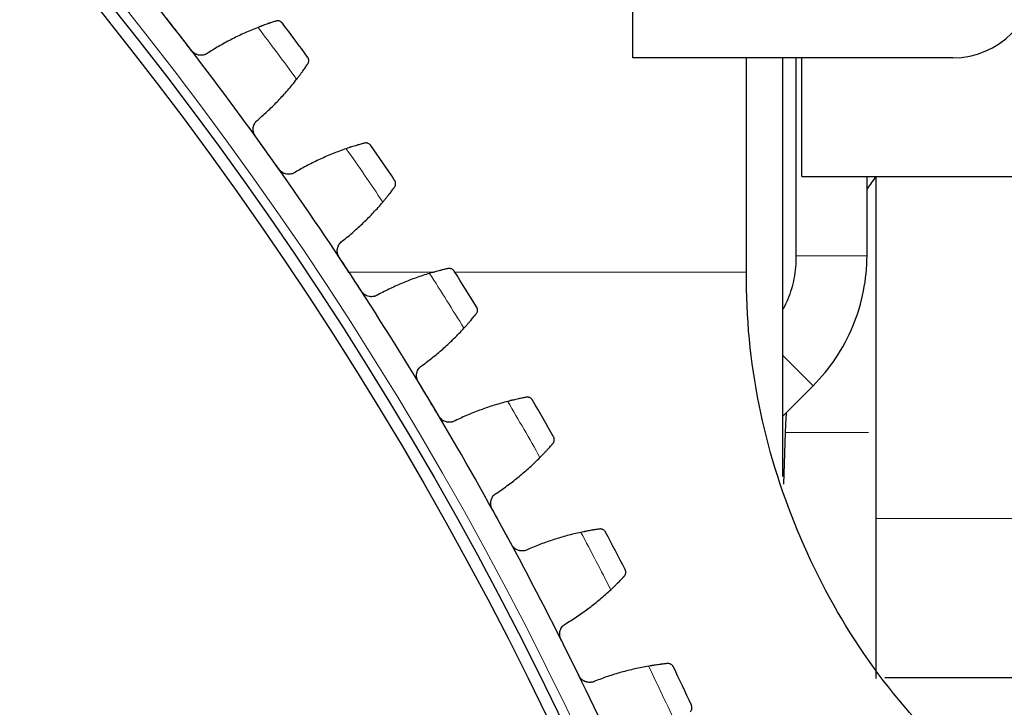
# Model space of a CAD drawing. Header units: inches. Extents: x 0 to 20790, y -12 to 14700.
# Tile 280 of 358: x 10364 to 10530, y 4822 to 4938. Entities that reach past the tile are written whole.
import ezdxf

# ---------------------------------------------------------------- set-up
doc = ezdxf.new("R2010")
doc.units = ezdxf.units.IN
doc.layers.add('1', color=7, linetype='Continuous', true_color=0xffffff)
doc.layers.add('254', color=7, linetype='Continuous', true_color=0xffffff)
doc.styles.add('latin_extended', font='simplex.shx')
doc.dimstyles.get("Standard").update_dxf_attribs({"dimtxt": 0.18, "dimasz": 0.18, "dimexe": 0.18, "dimexo": 0.0625, "dimgap": 0.09, "dimtad": 0, "dimtih": 1, "dimtoh": 1, "dimdec": 4, "dimzin": 0, "dimdsep": 46, "dimtxsty": 'Standard', "dimcen": 0.09, "dimadec": 0, "dimazin": 0, "dimtfac": 1, "dimtdec": 4, "dimtofl": 0, "dimtmove": 0, "dimatfit": 3, "dimfxl": 1, "dimtolj": 1, "dimtzin": 0, "dimarcsym": 0})

# ---------------------------------------------------------------- blocks, each defined once
blk = doc.blocks.new('_U2')
at = {"layer": '254', "color": 3, "linetype": 'Continuous', "lineweight": 13, "transparency": 16777216}
for p, q in [((11273.39, 6877.26), (11933.67, 6877.26)), ((11898.67, 6754.76), (11898.67, 4676.76)), ((9935.39, 4554.26), (11933.67, 4554.26))]:
    blk.add_line(p, q, dxfattribs=at)
at = {"layer": '254', "color": 3, "transparency": 16777216}
for points in [[(11919.08, 6754.76), (11878.25, 6754.76), (11898.67, 6877.26)], [(11878.25, 4676.76), (11919.08, 4676.76), (11898.67, 4554.26)]]:
    blk.add_solid(points, dxfattribs=at)
at = {"layer": 'Defpoints', "color": 0, "transparency": 16777216}
for p in [(11238.39, 6877.26), (9900.39, 4554.26), (11898.67, 4554.26)]:
    blk.add_point(p, dxfattribs=at)
at = {"layer": '254', "color": 2, "lineweight": 13, "transparency": 16777216, "insert": (11714.92, 5499.92), "char_height": 122.5, "attachment_point": 1, "rotation": 90, "style": 'latin_extended'}
blk.add_mtext('\\A1;2323', dxfattribs=at)

msp = doc.modelspace()

# ---------------------------------------------------------------- linework, layer by layer
at = {"layer": '1', "color": 2, "linetype": 'Continuous', "lineweight": 25}
for p, q in [((10467.394, 4931.256), (10467.394, 4939.256)), ((10521.394, 4931.256), (10467.394, 4931.256)), ((10486.544, 4895.087), (10486.544, 4931.256)), ((10492.644, 4931.256), (10492.644, 4860.62)), ((10494.895, 4931.258), (10494.895, 4897.862)), ((10495.894, 4911.257), (10495.894, 4931.258)), ((10495.894, 4911.257), (10542.442, 4911.257)), ((10506.895, 4897.862), (10506.895, 4911.257)), ((10508.454, 4911.253), (10508.459, 4911.254)), ((10492.644, 4870.77), (10497.815, 4875.941)), ((10493.09, 4868.05), (10492.785, 4859.338)), ((10542.442, 4826.657), (10509.926, 4826.657))]:
    msp.add_line(p, q, dxfattribs=at)
at = {"layer": '1', "color": 110, "linetype": 'Continuous', "lineweight": 13}
for p, q in [((10506.895, 4897.862), (10494.895, 4897.862)), ((10419.286, 4895.087), (10429.394, 4895.087)), ((10429.394, 4895.087), (10433.855, 4895.087)), ((10437.23, 4895.087), (10486.544, 4895.087)), ((10497.815, 4875.941), (10492.644, 4881.112)), ((10493.09, 4868.05), (10507.119, 4868.05))]:
    msp.add_line(p, q, dxfattribs=at)
msp.add_circle((9900.394, 4554.257), 616.6, dxfattribs=at)
at = {"layer": '1', "color": 2, "linetype": 'Continuous', "lineweight": 25}
for radius in [615, 613]:
    msp.add_circle((9900.394, 4554.257), radius, dxfattribs=at)
for centre, radius, start, end in [((9900.394, 4554.257), 621, 37.834395, 40.127389), ((10521.394, 4945.256), 14, 270, 0), ((9900.394, 4554.257), 636, 36.366973, 37.008823), ((9900.394, 4554.257), 621, 35.541401, 37.834395), ((9900.394, 4554.257), 621, 33.248408, 35.541401), ((9900.394, 4554.257), 636, 34.073979, 34.71583), ((10569.043, 4865.398), 76, 142.89819, 144.85956), ((9900.394, 4554.257), 636, 31.780986, 32.422836), ((9900.394, 4554.257), 621, 30.955414, 33.248408), ((9900.394, 4554.257), 621, 28.66242, 30.955414), ((9900.394, 4554.257), 636, 29.487992, 30.129842), ((10569.043, 4865.398), 76, 175.46381, 178), ((9900.394, 4554.257), 621, 26.369427, 28.66242), ((9900.394, 4554.257), 636, 27.194998, 27.836849), ((9900.394, 4554.257), 621, 24.076433, 26.369427), ((9900.394, 4554.257), 636, 24.902005, 25.543855)]:
    msp.add_arc(centre, radius, start, end, dxfattribs=at)
at = {"layer": '1', "color": 110, "linetype": 'Continuous', "lineweight": 13}
for start, end in [(36.193537, 37.182259), (33.900544, 34.889265), (31.60755, 32.596271), (29.314557, 30.303278), (27.021563, 28.010284), (24.728569, 25.717291)]:
    msp.add_arc((9900.394, 4554.257), 632.294, start, end, dxfattribs=at)
at = {"layer": '1', "color": 2, "linetype": 'Continuous', "lineweight": 25}
for points in [[(10390.852, 4935.166), (10390.149, 4936.071), (10389.446, 4936.976), (10388.744, 4937.881)], [(10392.96, 4932.452), (10392.257, 4933.357), (10391.555, 4934.262), (10390.852, 4935.166)], [(10404.154, 4936.385), (10403.416, 4936.098), (10401.96, 4935.488), (10399.832, 4934.467), (10397.76, 4933.339), (10396.415, 4932.517), (10395.752, 4932.089)], [(10404.152, 4920.815), (10404.753, 4921.327), (10405.925, 4922.38), (10407.598, 4924.043), (10409.185, 4925.79), (10410.186, 4927.011), (10410.672, 4927.635)], [(10405.699, 4915.238), (10405.033, 4916.17), (10404.367, 4917.103), (10403.701, 4918.035)], [(10407.697, 4912.442), (10407.031, 4913.374), (10406.365, 4914.306), (10405.699, 4915.238)], [(10419.039, 4915.924), (10418.291, 4915.666), (10416.812, 4915.115), (10414.644, 4914.18), (10412.528, 4913.136), (10411.152, 4912.369), (10410.473, 4911.967)], [(10418.415, 4900.366), (10419.035, 4900.854), (10420.249, 4901.859), (10421.987, 4903.454), (10423.643, 4905.136), (10424.692, 4906.316), (10425.203, 4906.92)], [(10419.737, 4894.732), (10419.109, 4895.69), (10418.481, 4896.648), (10417.853, 4897.606)], [(10421.622, 4891.858), (10420.993, 4892.816), (10420.365, 4893.774), (10419.737, 4894.732)], [(10433.094, 4894.883), (10432.336, 4894.656), (10430.836, 4894.165), (10428.633, 4893.317), (10426.477, 4892.359), (10425.071, 4891.647), (10424.376, 4891.272)], [(10431.847, 4879.363), (10432.487, 4879.826), (10433.74, 4880.782), (10435.54, 4882.306), (10437.262, 4883.92), (10438.358, 4885.057), (10438.892, 4885.641)], [(10432.944, 4873.681), (10432.354, 4874.663), (10431.765, 4875.646), (10431.176, 4876.628)], [(10434.712, 4870.734), (10434.122, 4871.716), (10433.533, 4872.698), (10432.944, 4873.681)], [(10446.296, 4873.298), (10445.529, 4873.101), (10444.011, 4872.67), (10441.776, 4871.91), (10439.583, 4871.04), (10438.15, 4870.385), (10437.44, 4870.038)], [(10444.429, 4857.839), (10445.087, 4858.276), (10446.377, 4859.181), (10448.237, 4860.632), (10450.022, 4862.177), (10451.162, 4863.268), (10451.72, 4863.83)], [(10445.297, 4852.118), (10444.748, 4853.123), (10444.198, 4854.128), (10443.649, 4855.134)], [(10446.946, 4849.102), (10446.396, 4850.108), (10445.847, 4851.113), (10445.297, 4852.118)], [(10458.623, 4851.201), (10457.85, 4851.035), (10456.315, 4850.665), (10454.051, 4849.996), (10451.826, 4849.213), (10450.367, 4848.616), (10449.645, 4848.298)], [(10456.14, 4835.83), (10456.814, 4836.24), (10458.14, 4837.093), (10460.056, 4838.468), (10461.902, 4839.94), (10463.085, 4840.985), (10463.664, 4841.524)], [(10456.778, 4830.078), (10456.27, 4831.104), (10455.761, 4832.131), (10455.252, 4833.157)], [(10458.305, 4826.999), (10457.796, 4828.025), (10457.287, 4829.052), (10456.778, 4830.078)], [(10470.057, 4828.629), (10469.277, 4828.494), (10467.729, 4828.185), (10465.44, 4827.607), (10463.185, 4826.915), (10461.704, 4826.376), (10460.969, 4826.088)]]:
    msp.add_open_spline(points, degree=3, dxfattribs=at)
for points, knots in [([(10407.171, 4937.442), (10407.086, 4937.415), (10406.995, 4937.387), (10406.801, 4937.325), (10406.595, 4937.258), (10406.366, 4937.183), (10406.216, 4937.132), (10406.185, 4937.122), (10406.124, 4937.101), (10406.092, 4937.091), (10405.998, 4937.059), (10405.934, 4937.037), (10405.74, 4936.97), (10405.607, 4936.923), (10405.334, 4936.826), (10405.194, 4936.776), (10404.979, 4936.697), (10404.906, 4936.671), (10404.796, 4936.63), (10404.759, 4936.616), (10404.685, 4936.588), (10404.647, 4936.574), (10404.46, 4936.503), (10404.308, 4936.445), (10404.154, 4936.385)], [0, 0, 0, 0, 0.125, 0.125, 0.25, 0.375, 0.375, 0.40625, 0.40625, 0.4375, 0.4375, 0.5, 0.5, 0.625, 0.625, 0.75, 0.75, 0.8125, 0.8125, 0.84375, 0.84375, 0.875, 0.875, 1, 1, 1, 1]), ([(10408.267, 4937.089), (10408.266, 4937.09), (10408.266, 4937.091), (10408.264, 4937.094), (10408.263, 4937.095), (10408.26, 4937.098), (10408.255, 4937.106), (10408.242, 4937.122), (10408.215, 4937.154), (10408.191, 4937.179), (10408.14, 4937.23), (10408.105, 4937.261), (10407.99, 4937.346), (10407.905, 4937.392), (10407.765, 4937.444), (10407.717, 4937.457), (10407.641, 4937.473), (10407.615, 4937.477), (10407.562, 4937.483), (10407.536, 4937.485), (10407.455, 4937.489), (10407.399, 4937.486), (10407.286, 4937.472), (10407.229, 4937.46), (10407.171, 4937.442)], [0, 0, 0, 0, 0.0039062, 0.0039062, 0.0078125, 0.0078125, 0.015625, 0.03125, 0.0625, 0.125, 0.125, 0.25, 0.25, 0.5, 0.5, 0.625, 0.625, 0.6875, 0.6875, 0.75, 0.75, 0.875, 0.875, 1, 1, 1, 1]), ([(10395.752, 4932.089), (10395.65, 4932.01), (10395.541, 4931.943), (10395.37, 4931.858), (10395.311, 4931.833), (10395.221, 4931.798), (10395.191, 4931.788), (10395.13, 4931.767), (10395.098, 4931.758), (10394.943, 4931.716), (10394.817, 4931.694), (10394.624, 4931.679), (10394.559, 4931.678), (10394.462, 4931.68), (10394.429, 4931.682), (10394.364, 4931.686), (10394.331, 4931.689), (10394.17, 4931.709), (10394.043, 4931.737), (10393.888, 4931.788), (10393.857, 4931.798), (10393.795, 4931.822), (10393.765, 4931.835), (10393.674, 4931.874), (10393.615, 4931.904), (10393.444, 4932), (10393.336, 4932.076), (10393.21, 4932.184), (10393.185, 4932.207), (10393.137, 4932.253), (10393.113, 4932.276), (10393.044, 4932.349), (10393.001, 4932.399), (10392.96, 4932.452)], [0, 0, 0, 0, 0.125, 0.125, 0.1875, 0.1875, 0.21875, 0.21875, 0.25, 0.25, 0.375, 0.375, 0.4375, 0.4375, 0.46875, 0.46875, 0.5, 0.5, 0.625, 0.625, 0.65625, 0.65625, 0.6875, 0.6875, 0.75, 0.75, 0.875, 0.875, 0.90625, 0.90625, 0.9375, 0.9375, 1, 1, 1, 1]), ([(10410.672, 4927.635), (10410.774, 4927.766), (10410.873, 4927.894), (10411.065, 4928.147), (10411.252, 4928.395), (10411.43, 4928.635), (10411.559, 4928.812), (10411.601, 4928.87), (10411.664, 4928.957), (10411.685, 4928.986), (10411.726, 4929.042), (10411.746, 4929.071), (10411.846, 4929.21), (10411.998, 4929.424), (10412.136, 4929.622), (10412.267, 4929.81), (10412.328, 4929.9), (10412.401, 4930.007), (10412.415, 4930.028), (10412.443, 4930.069), (10412.485, 4930.13), (10412.523, 4930.187), (10412.548, 4930.224)], [0, 0, 0, 0, 0.125, 0.125, 0.25, 0.375, 0.375, 0.4375, 0.4375, 0.46875, 0.46875, 0.5, 0.5, 0.625, 0.75, 0.75, 0.875, 0.875, 0.90625, 0.90625, 0.9375, 1, 1, 1, 1]), ([(10412.548, 4930.224), (10412.582, 4930.275), (10412.61, 4930.326), (10412.656, 4930.429), (10412.674, 4930.481), (10412.7, 4930.585), (10412.709, 4930.636), (10412.719, 4930.739), (10412.72, 4930.79), (10412.714, 4930.89), (10412.708, 4930.939), (10412.688, 4931.034), (10412.675, 4931.081), (10412.642, 4931.17), (10412.622, 4931.214), (10412.589, 4931.277), (10412.571, 4931.307), (10412.548, 4931.342), (10412.536, 4931.359), (10412.531, 4931.366), (10412.528, 4931.371), (10412.526, 4931.373), (10412.524, 4931.376)], [0, 0, 0, 0, 0.125, 0.125, 0.25, 0.25, 0.375, 0.375, 0.5, 0.5, 0.625, 0.625, 0.75, 0.75, 0.875, 0.875, 0.9375, 0.96875, 0.984375, 0.9921875, 0.9921875, 1, 1, 1, 1]), ([(10403.701, 4918.035), (10403.663, 4918.089), (10403.591, 4918.201), (10403.501, 4918.377), (10403.453, 4918.5), (10403.422, 4918.594), (10403.412, 4918.626), (10403.394, 4918.69), (10403.386, 4918.722), (10403.349, 4918.882), (10403.333, 4919.012), (10403.329, 4919.176), (10403.329, 4919.209), (10403.33, 4919.258), (10403.33, 4919.274), (10403.332, 4919.307), (10403.337, 4919.389), (10403.354, 4919.534), (10403.382, 4919.661), (10403.416, 4919.785), (10403.436, 4919.847), (10403.506, 4920.03), (10403.563, 4920.145), (10403.664, 4920.308), (10403.701, 4920.361), (10403.759, 4920.437), (10403.779, 4920.462), (10403.821, 4920.512), (10403.842, 4920.536), (10403.952, 4920.654), (10404.048, 4920.739), (10404.152, 4920.815)], [0, 0, 0, 0, 0.0625, 0.125, 0.1875, 0.1875, 0.21875, 0.21875, 0.25, 0.25, 0.375, 0.375, 0.40625, 0.40625, 0.421875, 0.421875, 0.4375, 0.5, 0.5625, 0.5625, 0.625, 0.625, 0.75, 0.75, 0.8125, 0.8125, 0.84375, 0.84375, 0.875, 0.875, 1, 1, 1, 1]), ([(10422.096, 4916.859), (10422.01, 4916.836), (10421.918, 4916.811), (10421.722, 4916.757), (10421.513, 4916.699), (10421.281, 4916.632), (10421.129, 4916.588), (10421.098, 4916.579), (10421.036, 4916.561), (10421.005, 4916.551), (10420.909, 4916.523), (10420.844, 4916.504), (10420.648, 4916.445), (10420.513, 4916.404), (10420.236, 4916.318), (10420.094, 4916.273), (10419.876, 4916.203), (10419.802, 4916.179), (10419.691, 4916.143), (10419.653, 4916.13), (10419.578, 4916.105), (10419.54, 4916.093), (10419.35, 4916.03), (10419.195, 4915.978), (10419.039, 4915.924)], [0, 0, 0, 0, 0.125, 0.125, 0.25, 0.375, 0.375, 0.40625, 0.40625, 0.4375, 0.4375, 0.5, 0.5, 0.625, 0.625, 0.75, 0.75, 0.8125, 0.8125, 0.84375, 0.84375, 0.875, 0.875, 1, 1, 1, 1]), ([(10423.178, 4916.463), (10423.177, 4916.464), (10423.176, 4916.465), (10423.174, 4916.468), (10423.173, 4916.469), (10423.171, 4916.472), (10423.166, 4916.48), (10423.153, 4916.496), (10423.128, 4916.529), (10423.105, 4916.556), (10423.056, 4916.608), (10423.022, 4916.641), (10422.911, 4916.73), (10422.828, 4916.78), (10422.69, 4916.837), (10422.642, 4916.853), (10422.567, 4916.871), (10422.541, 4916.876), (10422.489, 4916.885), (10422.462, 4916.888), (10422.381, 4916.894), (10422.326, 4916.894), (10422.213, 4916.885), (10422.155, 4916.875), (10422.096, 4916.859)], [0, 0, 0, 0, 0.0039063, 0.0039063, 0.0078125, 0.0078125, 0.015625, 0.03125, 0.0625, 0.125, 0.125, 0.25, 0.25, 0.5, 0.5, 0.625, 0.625, 0.6875, 0.6875, 0.75, 0.75, 0.875, 0.875, 1, 1, 1, 1]), ([(10410.473, 4911.967), (10410.367, 4911.893), (10410.256, 4911.83), (10410.081, 4911.752), (10410.022, 4911.729), (10409.93, 4911.698), (10409.9, 4911.689), (10409.837, 4911.671), (10409.806, 4911.663), (10409.649, 4911.627), (10409.522, 4911.61), (10409.329, 4911.603), (10409.264, 4911.604), (10409.167, 4911.61), (10409.134, 4911.613), (10409.069, 4911.62), (10409.037, 4911.625), (10408.876, 4911.651), (10408.751, 4911.684), (10408.598, 4911.741), (10408.567, 4911.753), (10408.507, 4911.779), (10408.476, 4911.793), (10408.387, 4911.836), (10408.33, 4911.868), (10408.162, 4911.971), (10408.058, 4912.051), (10407.936, 4912.164), (10407.912, 4912.188), (10407.866, 4912.236), (10407.843, 4912.26), (10407.777, 4912.335), (10407.736, 4912.387), (10407.697, 4912.442)], [0, 0, 0, 0, 0.125, 0.125, 0.1875, 0.1875, 0.21875, 0.21875, 0.25, 0.25, 0.375, 0.375, 0.4375, 0.4375, 0.46875, 0.46875, 0.5, 0.5, 0.625, 0.625, 0.65625, 0.65625, 0.6875, 0.6875, 0.75, 0.75, 0.875, 0.875, 0.90625, 0.90625, 0.9375, 0.9375, 1, 1, 1, 1]), ([(10427.181, 4909.432), (10427.216, 4909.481), (10427.246, 4909.531), (10427.296, 4909.632), (10427.316, 4909.684), (10427.347, 4909.786), (10427.358, 4909.837), (10427.372, 4909.939), (10427.375, 4909.99), (10427.373, 4910.091), (10427.368, 4910.14), (10427.352, 4910.236), (10427.341, 4910.283), (10427.312, 4910.374), (10427.294, 4910.418), (10427.263, 4910.482), (10427.246, 4910.513), (10427.225, 4910.549), (10427.214, 4910.566), (10427.209, 4910.574), (10427.206, 4910.579), (10427.204, 4910.581), (10427.202, 4910.584)], [0, 0, 0, 0, 0.125, 0.125, 0.25, 0.25, 0.375, 0.375, 0.5, 0.5, 0.625, 0.625, 0.75, 0.75, 0.875, 0.875, 0.9375, 0.96875, 0.984375, 0.9921875, 0.9921875, 1, 1, 1, 1]), ([(10508.394, 4911.254), (10508.394, 4908.045), (10508.394, 4901.626), (10508.394, 4891.997), (10508.394, 4882.366), (10508.394, 4872.733), (10508.394, 4863.116), (10508.394, 4856.708), (10508.394, 4853.512)], [0, 0, 0, 0, 0.1666987, 0.3334922, 0.5003159, 0.6670706, 0.8339604, 1, 1, 1, 1]), ([(10425.203, 4906.92), (10425.309, 4907.047), (10425.413, 4907.171), (10425.616, 4907.416), (10425.813, 4907.657), (10425.999, 4907.889), (10426.135, 4908.061), (10426.18, 4908.117), (10426.246, 4908.201), (10426.268, 4908.229), (10426.311, 4908.284), (10426.333, 4908.312), (10426.438, 4908.447), (10426.599, 4908.655), (10426.744, 4908.847), (10426.882, 4909.03), (10426.948, 4909.117), (10427.025, 4909.221), (10427.04, 4909.241), (10427.069, 4909.281), (10427.113, 4909.34), (10427.154, 4909.396), (10427.181, 4909.432)], [0, 0, 0, 0, 0.125, 0.125, 0.25, 0.375, 0.375, 0.4375, 0.4375, 0.46875, 0.46875, 0.5, 0.5, 0.625, 0.75, 0.75, 0.875, 0.875, 0.90625, 0.90625, 0.9375, 1, 1, 1, 1]), ([(10417.853, 4897.606), (10417.816, 4897.662), (10417.749, 4897.777), (10417.667, 4897.956), (10417.624, 4898.081), (10417.596, 4898.176), (10417.587, 4898.209), (10417.572, 4898.273), (10417.565, 4898.305), (10417.535, 4898.467), (10417.524, 4898.598), (10417.526, 4898.761), (10417.527, 4898.794), (10417.531, 4898.843), (10417.532, 4898.86), (10417.535, 4898.893), (10417.543, 4898.974), (10417.566, 4899.119), (10417.599, 4899.244), (10417.638, 4899.367), (10417.661, 4899.428), (10417.737, 4899.608), (10417.799, 4899.72), (10417.907, 4899.879), (10417.945, 4899.93), (10418.007, 4900.005), (10418.028, 4900.029), (10418.072, 4900.077), (10418.094, 4900.1), (10418.208, 4900.213), (10418.307, 4900.294), (10418.415, 4900.366)], [0, 0, 0, 0, 0.0625, 0.125, 0.1875, 0.1875, 0.21875, 0.21875, 0.25, 0.25, 0.375, 0.375, 0.40625, 0.40625, 0.421875, 0.421875, 0.4375, 0.5, 0.5625, 0.5625, 0.625, 0.625, 0.75, 0.75, 0.8125, 0.8125, 0.84375, 0.84375, 0.875, 0.875, 1, 1, 1, 1]), ([(10494.895, 4897.862), (10494.912, 4896.554), (10494.69, 4894.084), (10493.824, 4891.066), (10493.025, 4889.418), (10492.725, 4888.872)], [0, 0, 0, 0, 0.4138831, 0.8003346, 1, 1, 1, 1]), ([(10497.815, 4875.941), (10499.228, 4877.373), (10501.785, 4880.498), (10504.715, 4885.924), (10506.48, 4891.833), (10506.881, 4895.851), (10506.895, 4897.862)], [0, 0, 0, 0, 0.2450247, 0.5000038, 0.7549795, 1, 1, 1, 1]), ([(10436.186, 4895.696), (10436.099, 4895.676), (10436.006, 4895.655), (10435.808, 4895.608), (10435.597, 4895.559), (10435.363, 4895.502), (10435.209, 4895.463), (10435.178, 4895.456), (10435.115, 4895.44), (10435.083, 4895.432), (10434.986, 4895.407), (10434.921, 4895.391), (10434.722, 4895.34), (10434.586, 4895.304), (10434.306, 4895.229), (10434.162, 4895.19), (10433.941, 4895.129), (10433.867, 4895.108), (10433.754, 4895.076), (10433.716, 4895.065), (10433.64, 4895.043), (10433.601, 4895.032), (10433.408, 4894.977), (10433.252, 4894.931), (10433.094, 4894.883)], [0, 0, 0, 0, 0.125, 0.125, 0.25, 0.375, 0.375, 0.40625, 0.40625, 0.4375, 0.4375, 0.5, 0.5, 0.625, 0.625, 0.75, 0.75, 0.8125, 0.8125, 0.84375, 0.84375, 0.875, 0.875, 1, 1, 1, 1]), ([(10437.251, 4895.256), (10437.25, 4895.258), (10437.249, 4895.259), (10437.248, 4895.261), (10437.247, 4895.263), (10437.244, 4895.266), (10437.24, 4895.274), (10437.228, 4895.291), (10437.204, 4895.325), (10437.152, 4895.39), (10437.102, 4895.44), (10436.995, 4895.534), (10436.914, 4895.588), (10436.779, 4895.65), (10436.731, 4895.667), (10436.657, 4895.689), (10436.631, 4895.695), (10436.58, 4895.705), (10436.553, 4895.71), (10436.472, 4895.719), (10436.417, 4895.722), (10436.304, 4895.716), (10436.245, 4895.709), (10436.186, 4895.696)], [0, 0, 0, 0, 0.0039062, 0.0039062, 0.0078125, 0.0078125, 0.015625, 0.03125, 0.0625, 0.125, 0.25, 0.25, 0.5, 0.5, 0.625, 0.625, 0.6875, 0.6875, 0.75, 0.75, 0.875, 0.875, 1, 1, 1, 1]), ([(10519.89, 4814.583), (10514.483, 4819.942), (10505.013, 4831.378), (10494.555, 4851.247), (10487.904, 4872.691), (10486.512, 4887.475), (10486.544, 4895.087)], [0, 0, 0, 0, 0.2518645, 0.4999782, 0.748149, 1, 1, 1, 1]), ([(10424.376, 4891.272), (10424.268, 4891.203), (10424.154, 4891.144), (10423.976, 4891.073), (10423.916, 4891.053), (10423.824, 4891.026), (10423.792, 4891.017), (10423.73, 4891.002), (10423.698, 4890.995), (10423.539, 4890.965), (10423.412, 4890.954), (10423.219, 4890.955), (10423.154, 4890.958), (10423.057, 4890.968), (10423.024, 4890.973), (10422.96, 4890.982), (10422.928, 4890.988), (10422.769, 4891.02), (10422.644, 4891.059), (10422.494, 4891.121), (10422.464, 4891.135), (10422.404, 4891.163), (10422.374, 4891.178), (10422.287, 4891.225), (10422.231, 4891.259), (10422.068, 4891.369), (10421.966, 4891.453), (10421.849, 4891.571), (10421.826, 4891.596), (10421.782, 4891.645), (10421.76, 4891.671), (10421.698, 4891.748), (10421.658, 4891.802), (10421.622, 4891.858)], [0, 0, 0, 0, 0.125, 0.125, 0.1875, 0.1875, 0.21875, 0.21875, 0.25, 0.25, 0.375, 0.375, 0.4375, 0.4375, 0.46875, 0.46875, 0.5, 0.5, 0.625, 0.625, 0.65625, 0.65625, 0.6875, 0.6875, 0.75, 0.75, 0.875, 0.875, 0.90625, 0.90625, 0.9375, 0.9375, 1, 1, 1, 1]), ([(10440.969, 4888.071), (10441.007, 4888.119), (10441.039, 4888.168), (10441.093, 4888.267), (10441.115, 4888.317), (10441.15, 4888.418), (10441.163, 4888.469), (10441.181, 4888.57), (10441.186, 4888.621), (10441.188, 4888.721), (10441.185, 4888.771), (10441.173, 4888.867), (10441.164, 4888.915), (10441.138, 4889.007), (10441.122, 4889.052), (10441.094, 4889.117), (10441.078, 4889.149), (10441.058, 4889.185), (10441.048, 4889.203), (10441.043, 4889.211), (10441.04, 4889.216), (10441.039, 4889.218), (10441.037, 4889.221)], [0, 0, 0, 0, 0.125, 0.125, 0.25, 0.25, 0.375, 0.375, 0.5, 0.5, 0.625, 0.625, 0.75, 0.75, 0.875, 0.875, 0.9375, 0.96875, 0.984375, 0.9921875, 0.9921875, 1, 1, 1, 1]), ([(10438.892, 4885.641), (10439.004, 4885.763), (10439.113, 4885.883), (10439.325, 4886.119), (10439.531, 4886.352), (10439.727, 4886.577), (10439.87, 4886.743), (10439.917, 4886.797), (10439.986, 4886.879), (10440.009, 4886.906), (10440.055, 4886.959), (10440.077, 4886.985), (10440.188, 4887.116), (10440.357, 4887.318), (10440.51, 4887.504), (10440.655, 4887.681), (10440.724, 4887.766), (10440.805, 4887.866), (10440.821, 4887.886), (10440.852, 4887.925), (10440.898, 4887.982), (10440.941, 4888.036), (10440.969, 4888.071)], [0, 0, 0, 0, 0.125, 0.125, 0.25, 0.375, 0.375, 0.4375, 0.4375, 0.46875, 0.46875, 0.5, 0.5, 0.625, 0.75, 0.75, 0.875, 0.875, 0.90625, 0.90625, 0.9375, 1, 1, 1, 1]), ([(10431.176, 4876.628), (10431.142, 4876.685), (10431.079, 4876.802), (10431.004, 4876.985), (10430.966, 4877.111), (10430.942, 4877.208), (10430.935, 4877.24), (10430.922, 4877.306), (10430.916, 4877.338), (10430.893, 4877.501), (10430.887, 4877.632), (10430.896, 4877.795), (10430.898, 4877.828), (10430.903, 4877.877), (10430.905, 4877.893), (10430.909, 4877.926), (10430.921, 4878.007), (10430.95, 4878.151), (10430.988, 4878.274), (10431.032, 4878.396), (10431.057, 4878.456), (10431.14, 4878.632), (10431.207, 4878.743), (10431.321, 4878.897), (10431.361, 4878.947), (10431.426, 4879.018), (10431.448, 4879.042), (10431.493, 4879.088), (10431.517, 4879.11), (10431.635, 4879.218), (10431.737, 4879.296), (10431.847, 4879.363)], [0, 0, 0, 0, 0.0625, 0.125, 0.1875, 0.1875, 0.21875, 0.21875, 0.25, 0.25, 0.375, 0.375, 0.40625, 0.40625, 0.421875, 0.421875, 0.4375, 0.5, 0.5625, 0.5625, 0.625, 0.625, 0.75, 0.75, 0.8125, 0.8125, 0.84375, 0.84375, 0.875, 0.875, 1, 1, 1, 1]), ([(10449.418, 4873.985), (10449.33, 4873.969), (10449.237, 4873.952), (10449.036, 4873.913), (10448.824, 4873.872), (10448.588, 4873.824), (10448.432, 4873.792), (10448.401, 4873.786), (10448.337, 4873.773), (10448.305, 4873.766), (10448.208, 4873.745), (10448.142, 4873.731), (10447.941, 4873.688), (10447.803, 4873.658), (10447.52, 4873.594), (10447.375, 4873.561), (10447.152, 4873.509), (10447.077, 4873.491), (10446.963, 4873.463), (10446.924, 4873.454), (10446.847, 4873.436), (10446.809, 4873.426), (10446.614, 4873.378), (10446.456, 4873.339), (10446.296, 4873.298)], [0, 0, 0, 0, 0.125, 0.125, 0.25, 0.375, 0.375, 0.40625, 0.40625, 0.4375, 0.4375, 0.5, 0.5, 0.625, 0.625, 0.75, 0.75, 0.8125, 0.8125, 0.84375, 0.84375, 0.875, 0.875, 1, 1, 1, 1]), ([(10450.464, 4873.504), (10450.463, 4873.505), (10450.463, 4873.506), (10450.461, 4873.509), (10450.461, 4873.51), (10450.458, 4873.514), (10450.454, 4873.522), (10450.443, 4873.539), (10450.42, 4873.574), (10450.371, 4873.641), (10450.323, 4873.694), (10450.22, 4873.792), (10450.141, 4873.849), (10450.008, 4873.916), (10449.961, 4873.935), (10449.888, 4873.96), (10449.863, 4873.967), (10449.812, 4873.979), (10449.785, 4873.985), (10449.705, 4873.998), (10449.65, 4874.002), (10449.536, 4874.002), (10449.478, 4873.996), (10449.418, 4873.985)], [0, 0, 0, 0, 0.0039062, 0.0039062, 0.0078125, 0.0078125, 0.015625, 0.03125, 0.0625, 0.125, 0.25, 0.25, 0.5, 0.5, 0.625, 0.625, 0.6875, 0.6875, 0.75, 0.75, 0.875, 0.875, 1, 1, 1, 1]), ([(10437.44, 4870.038), (10437.329, 4869.973), (10437.213, 4869.919), (10437.033, 4869.855), (10436.972, 4869.837), (10436.878, 4869.814), (10436.847, 4869.807), (10436.784, 4869.794), (10436.752, 4869.789), (10436.592, 4869.765), (10436.464, 4869.759), (10436.271, 4869.767), (10436.207, 4869.773), (10436.11, 4869.787), (10436.078, 4869.793), (10436.014, 4869.805), (10435.982, 4869.812), (10435.824, 4869.851), (10435.702, 4869.894), (10435.553, 4869.963), (10435.524, 4869.977), (10435.466, 4870.008), (10435.437, 4870.024), (10435.351, 4870.075), (10435.296, 4870.111), (10435.138, 4870.227), (10435.04, 4870.315), (10434.928, 4870.438), (10434.906, 4870.463), (10434.863, 4870.515), (10434.843, 4870.541), (10434.783, 4870.621), (10434.746, 4870.676), (10434.712, 4870.734)], [0, 0, 0, 0, 0.125, 0.125, 0.1875, 0.1875, 0.21875, 0.21875, 0.25, 0.25, 0.375, 0.375, 0.4375, 0.4375, 0.46875, 0.46875, 0.5, 0.5, 0.625, 0.625, 0.65625, 0.65625, 0.6875, 0.6875, 0.75, 0.75, 0.875, 0.875, 0.90625, 0.90625, 0.9375, 0.9375, 1, 1, 1, 1]), ([(10453.892, 4866.176), (10453.932, 4866.222), (10453.966, 4866.269), (10454.023, 4866.366), (10454.047, 4866.416), (10454.086, 4866.515), (10454.101, 4866.565), (10454.123, 4866.666), (10454.13, 4866.716), (10454.137, 4866.817), (10454.136, 4866.866), (10454.128, 4866.963), (10454.12, 4867.011), (10454.098, 4867.104), (10454.084, 4867.149), (10454.058, 4867.216), (10454.044, 4867.248), (10454.026, 4867.285), (10454.016, 4867.304), (10454.012, 4867.312), (10454.009, 4867.317), (10454.007, 4867.319), (10454.006, 4867.322)], [0, 0, 0, 0, 0.125, 0.125, 0.25, 0.25, 0.375, 0.375, 0.5, 0.5, 0.625, 0.625, 0.75, 0.75, 0.875, 0.875, 0.9375, 0.96875, 0.984375, 0.9921875, 0.9921875, 1, 1, 1, 1]), ([(10451.72, 4863.83), (10451.836, 4863.948), (10451.95, 4864.063), (10452.171, 4864.291), (10452.387, 4864.515), (10452.591, 4864.732), (10452.741, 4864.892), (10452.79, 4864.945), (10452.862, 4865.024), (10452.886, 4865.05), (10452.934, 4865.101), (10452.957, 4865.127), (10453.073, 4865.253), (10453.25, 4865.448), (10453.411, 4865.627), (10453.563, 4865.799), (10453.635, 4865.881), (10453.72, 4865.978), (10453.737, 4865.997), (10453.769, 4866.034), (10453.818, 4866.09), (10453.863, 4866.142), (10453.892, 4866.176)], [0, 0, 0, 0, 0.125, 0.125, 0.25, 0.375, 0.375, 0.4375, 0.4375, 0.46875, 0.46875, 0.5, 0.5, 0.625, 0.75, 0.75, 0.875, 0.875, 0.90625, 0.90625, 0.9375, 1, 1, 1, 1]), ([(10443.649, 4855.134), (10443.617, 4855.192), (10443.559, 4855.312), (10443.491, 4855.497), (10443.458, 4855.625), (10443.438, 4855.722), (10443.432, 4855.755), (10443.422, 4855.821), (10443.418, 4855.853), (10443.401, 4856.017), (10443.4, 4856.148), (10443.416, 4856.311), (10443.419, 4856.344), (10443.426, 4856.392), (10443.429, 4856.409), (10443.434, 4856.441), (10443.449, 4856.522), (10443.484, 4856.664), (10443.527, 4856.786), (10443.575, 4856.906), (10443.603, 4856.965), (10443.694, 4857.138), (10443.764, 4857.245), (10443.884, 4857.395), (10443.927, 4857.443), (10443.994, 4857.512), (10444.017, 4857.534), (10444.064, 4857.578), (10444.089, 4857.6), (10444.211, 4857.704), (10444.317, 4857.777), (10444.429, 4857.839)], [0, 0, 0, 0, 0.0625, 0.125, 0.1875, 0.1875, 0.21875, 0.21875, 0.25, 0.25, 0.375, 0.375, 0.40625, 0.40625, 0.421875, 0.421875, 0.4375, 0.5, 0.5625, 0.5625, 0.625, 0.625, 0.75, 0.75, 0.8125, 0.8125, 0.84375, 0.84375, 0.875, 0.875, 1, 1, 1, 1]), ([(10508.394, 4853.512), (10508.394, 4851.375), (10508.394, 4845.769), (10508.394, 4836.651), (10508.394, 4829.885), (10508.394, 4826.566)], [0, 0, 0, 0, 0.2329763, 0.6136492, 1, 1, 1, 1]), ([(10461.77, 4851.763), (10461.683, 4851.75), (10461.588, 4851.737), (10461.386, 4851.706), (10461.173, 4851.674), (10460.934, 4851.636), (10460.778, 4851.61), (10460.746, 4851.605), (10460.682, 4851.594), (10460.65, 4851.588), (10460.552, 4851.572), (10460.485, 4851.56), (10460.283, 4851.525), (10460.144, 4851.501), (10459.859, 4851.448), (10459.713, 4851.421), (10459.488, 4851.378), (10459.412, 4851.363), (10459.296, 4851.34), (10459.258, 4851.332), (10459.18, 4851.317), (10459.141, 4851.309), (10458.944, 4851.269), (10458.785, 4851.235), (10458.623, 4851.201)], [0, 0, 0, 0, 0.125, 0.125, 0.25, 0.375, 0.375, 0.40625, 0.40625, 0.4375, 0.4375, 0.5, 0.5, 0.625, 0.625, 0.75, 0.75, 0.8125, 0.8125, 0.84375, 0.84375, 0.875, 0.875, 1, 1, 1, 1]), ([(10462.797, 4851.24), (10462.796, 4851.241), (10462.795, 4851.243), (10462.794, 4851.245), (10462.793, 4851.247), (10462.791, 4851.251), (10462.787, 4851.258), (10462.777, 4851.277), (10462.755, 4851.312), (10462.709, 4851.381), (10462.663, 4851.435), (10462.564, 4851.538), (10462.487, 4851.597), (10462.357, 4851.67), (10462.312, 4851.692), (10462.239, 4851.719), (10462.214, 4851.727), (10462.164, 4851.742), (10462.138, 4851.748), (10462.058, 4851.764), (10462.003, 4851.771), (10461.889, 4851.775), (10461.831, 4851.772), (10461.77, 4851.763)], [0, 0, 0, 0, 0.0039063, 0.0039063, 0.0078125, 0.0078125, 0.015625, 0.03125, 0.0625, 0.125, 0.25, 0.25, 0.5, 0.5, 0.625, 0.625, 0.6875, 0.6875, 0.75, 0.75, 0.875, 0.875, 1, 1, 1, 1]), ([(10449.645, 4848.298), (10449.531, 4848.237), (10449.413, 4848.188), (10449.23, 4848.132), (10449.169, 4848.116), (10449.074, 4848.097), (10449.043, 4848.091), (10448.979, 4848.081), (10448.946, 4848.077), (10448.786, 4848.059), (10448.658, 4848.058), (10448.466, 4848.074), (10448.401, 4848.083), (10448.305, 4848.101), (10448.273, 4848.108), (10448.21, 4848.123), (10448.178, 4848.131), (10448.022, 4848.176), (10447.901, 4848.224), (10447.756, 4848.298), (10447.727, 4848.314), (10447.67, 4848.347), (10447.642, 4848.365), (10447.559, 4848.418), (10447.505, 4848.457), (10447.352, 4848.579), (10447.257, 4848.671), (10447.15, 4848.798), (10447.129, 4848.824), (10447.089, 4848.877), (10447.069, 4848.904), (10447.013, 4848.987), (10446.978, 4849.044), (10446.946, 4849.102)], [0, 0, 0, 0, 0.125, 0.125, 0.1875, 0.1875, 0.21875, 0.21875, 0.25, 0.25, 0.375, 0.375, 0.4375, 0.4375, 0.46875, 0.46875, 0.5, 0.5, 0.625, 0.625, 0.65625, 0.65625, 0.6875, 0.6875, 0.75, 0.75, 0.875, 0.875, 0.90625, 0.90625, 0.9375, 0.9375, 1, 1, 1, 1]), ([(10463.664, 4841.524), (10463.785, 4841.637), (10463.903, 4841.748), (10464.133, 4841.966), (10464.358, 4842.182), (10464.571, 4842.391), (10464.727, 4842.544), (10464.778, 4842.595), (10464.854, 4842.671), (10464.879, 4842.696), (10464.928, 4842.745), (10464.953, 4842.77), (10465.073, 4842.891), (10465.258, 4843.079), (10465.426, 4843.252), (10465.585, 4843.417), (10465.66, 4843.496), (10465.749, 4843.59), (10465.766, 4843.608), (10465.8, 4843.644), (10465.851, 4843.698), (10465.898, 4843.748), (10465.929, 4843.781)], [0, 0, 0, 0, 0.125, 0.125, 0.25, 0.375, 0.375, 0.4375, 0.4375, 0.46875, 0.46875, 0.5, 0.5, 0.625, 0.75, 0.75, 0.875, 0.875, 0.90625, 0.90625, 0.9375, 1, 1, 1, 1]), ([(10465.929, 4843.781), (10465.97, 4843.825), (10466.006, 4843.871), (10466.068, 4843.966), (10466.093, 4844.014), (10466.136, 4844.112), (10466.153, 4844.162), (10466.179, 4844.261), (10466.188, 4844.311), (10466.199, 4844.411), (10466.2, 4844.461), (10466.196, 4844.558), (10466.19, 4844.606), (10466.172, 4844.7), (10466.16, 4844.746), (10466.136, 4844.813), (10466.124, 4844.846), (10466.107, 4844.884), (10466.098, 4844.903), (10466.094, 4844.911), (10466.091, 4844.916), (10466.09, 4844.919), (10466.088, 4844.921)], [0, 0, 0, 0, 0.125, 0.125, 0.25, 0.25, 0.375, 0.375, 0.5, 0.5, 0.625, 0.625, 0.75, 0.75, 0.875, 0.875, 0.9375, 0.96875, 0.984375, 0.9921875, 0.9921875, 1, 1, 1, 1]), ([(10455.252, 4833.157), (10455.222, 4833.217), (10455.169, 4833.339), (10455.109, 4833.527), (10455.081, 4833.656), (10455.065, 4833.754), (10455.06, 4833.787), (10455.053, 4833.853), (10455.05, 4833.886), (10455.04, 4834.05), (10455.044, 4834.181), (10455.066, 4834.343), (10455.071, 4834.375), (10455.08, 4834.424), (10455.083, 4834.44), (10455.09, 4834.472), (10455.108, 4834.552), (10455.148, 4834.693), (10455.196, 4834.813), (10455.249, 4834.931), (10455.279, 4834.989), (10455.377, 4835.158), (10455.452, 4835.263), (10455.578, 4835.407), (10455.622, 4835.454), (10455.692, 4835.52), (10455.716, 4835.541), (10455.765, 4835.584), (10455.79, 4835.604), (10455.917, 4835.703), (10456.025, 4835.771), (10456.14, 4835.83)], [0, 0, 0, 0, 0.0625, 0.125, 0.1875, 0.1875, 0.21875, 0.21875, 0.25, 0.25, 0.375, 0.375, 0.40625, 0.40625, 0.421875, 0.421875, 0.4375, 0.5, 0.5625, 0.5625, 0.625, 0.625, 0.75, 0.75, 0.8125, 0.8125, 0.84375, 0.84375, 0.875, 0.875, 1, 1, 1, 1]), ([(10473.224, 4829.064), (10473.136, 4829.055), (10473.041, 4829.045), (10472.838, 4829.023), (10472.623, 4828.999), (10472.384, 4828.97), (10472.226, 4828.951), (10472.195, 4828.947), (10472.13, 4828.939), (10472.097, 4828.935), (10471.999, 4828.922), (10471.932, 4828.913), (10471.728, 4828.886), (10471.588, 4828.867), (10471.302, 4828.826), (10471.154, 4828.805), (10470.928, 4828.771), (10470.851, 4828.759), (10470.735, 4828.741), (10470.696, 4828.734), (10470.618, 4828.722), (10470.578, 4828.716), (10470.38, 4828.684), (10470.22, 4828.657), (10470.057, 4828.629)], [0, 0, 0, 0, 0.125, 0.125, 0.25, 0.375, 0.375, 0.40625, 0.40625, 0.4375, 0.4375, 0.5, 0.5, 0.625, 0.625, 0.75, 0.75, 0.8125, 0.8125, 0.84375, 0.84375, 0.875, 0.875, 1, 1, 1, 1]), ([(10474.229, 4828.501), (10474.228, 4828.502), (10474.227, 4828.504), (10474.226, 4828.506), (10474.225, 4828.507), (10474.223, 4828.511), (10474.22, 4828.519), (10474.21, 4828.538), (10474.19, 4828.574), (10474.147, 4828.645), (10474.103, 4828.701), (10474.008, 4828.808), (10473.934, 4828.87), (10473.807, 4828.948), (10473.762, 4828.971), (10473.691, 4829.001), (10473.666, 4829.011), (10473.616, 4829.027), (10473.59, 4829.035), (10473.511, 4829.054), (10473.457, 4829.063), (10473.343, 4829.071), (10473.285, 4829.071), (10473.224, 4829.064)], [0, 0, 0, 0, 0.0039063, 0.0039063, 0.0078125, 0.0078125, 0.015625, 0.03125, 0.0625, 0.125, 0.25, 0.25, 0.5, 0.5, 0.625, 0.625, 0.6875, 0.6875, 0.75, 0.75, 0.875, 0.875, 1, 1, 1, 1]), ([(10460.969, 4826.088), (10460.853, 4826.031), (10460.734, 4825.987), (10460.549, 4825.938), (10460.486, 4825.925), (10460.391, 4825.909), (10460.359, 4825.904), (10460.295, 4825.897), (10460.263, 4825.894), (10460.102, 4825.883), (10459.974, 4825.887), (10459.782, 4825.911), (10459.719, 4825.922), (10459.623, 4825.944), (10459.591, 4825.952), (10459.529, 4825.969), (10459.497, 4825.979), (10459.343, 4826.03), (10459.225, 4826.083), (10459.082, 4826.163), (10459.054, 4826.18), (10458.999, 4826.215), (10458.971, 4826.234), (10458.89, 4826.291), (10458.838, 4826.332), (10458.689, 4826.46), (10458.599, 4826.556), (10458.497, 4826.687), (10458.477, 4826.714), (10458.439, 4826.768), (10458.42, 4826.796), (10458.367, 4826.881), (10458.335, 4826.939), (10458.305, 4826.999)], [0, 0, 0, 0, 0.125, 0.125, 0.1875, 0.1875, 0.21875, 0.21875, 0.25, 0.25, 0.375, 0.375, 0.4375, 0.4375, 0.46875, 0.46875, 0.5, 0.5, 0.625, 0.625, 0.65625, 0.65625, 0.6875, 0.6875, 0.75, 0.75, 0.875, 0.875, 0.90625, 0.90625, 0.9375, 0.9375, 1, 1, 1, 1]), ([(10477.06, 4820.922), (10477.103, 4820.965), (10477.14, 4821.009), (10477.206, 4821.101), (10477.234, 4821.149), (10477.28, 4821.245), (10477.299, 4821.294), (10477.329, 4821.392), (10477.34, 4821.442), (10477.355, 4821.541), (10477.358, 4821.591), (10477.357, 4821.688), (10477.354, 4821.736), (10477.339, 4821.831), (10477.329, 4821.877), (10477.308, 4821.945), (10477.297, 4821.979), (10477.282, 4822.018), (10477.273, 4822.037), (10477.27, 4822.045), (10477.267, 4822.05), (10477.266, 4822.053), (10477.265, 4822.055)], [0, 0, 0, 0, 0.125, 0.125, 0.25, 0.25, 0.375, 0.375, 0.5, 0.5, 0.625, 0.625, 0.75, 0.75, 0.875, 0.875, 0.9375, 0.96875, 0.984375, 0.9921875, 0.9921875, 1, 1, 1, 1])]:
    msp.add_open_spline(points, degree=3, knots=knots, dxfattribs=at)
at = {"layer": '1', "color": 110, "linetype": 'Continuous', "lineweight": 13}
for points, weights, knots in [([(10508.459, 4911.254), (10508.716, 4911.254), (10509.637, 4911.254), (10511.138, 4911.254), (10517.347, 4911.255), (10525.872, 4911.255), (10535.964, 4911.255), (10542.601, 4911.255)], [0.99775011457, 1.00169398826, 1.00874604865, 1.01661171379, 1.01661171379, 0.96597348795, 1.00647140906, 1.01525798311], [0, 0, 0, 0, 0, 0.2827016, 0.2827016, 0.2827016, 1, 1, 1, 1, 1]), ([(10508.394, 4853.512), (10508.399, 4853.513), (10509.265, 4853.514), (10510.92, 4853.516), (10517.347, 4853.519), (10525.872, 4853.521), (10535.964, 4853.52), (10542.601, 4853.519)], [0.996096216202, 0.999123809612, 1.00667364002, 1.01661171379, 1.01661171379, 0.96597348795, 1.00647140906, 1.01525798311], [0, 0, 0, 0, 0, 0.3070033, 0.3070033, 0.3070033, 1, 1, 1, 1, 1])]:
    msp.add_rational_spline(points, weights, degree=4, knots=knots, dxfattribs=at)

# ---------------------------------------------------------------- dimensions: what is measured, and where the dimension line sits
at = {"layer": '254', "color": 2, "linetype": 'Continuous', "lineweight": 13}
dim = msp.add_linear_dim(base=(11898.668, 4554.257), p1=(11238.394, 6877.257), p2=(9900.394, 4554.257), angle=90, dimstyle='Standard', override={"dimscale": 35, "dimtxt": 3.5, "dimasz": 3.5, "dimexe": 1, "dimexo": 1, "dimgap": 1.75, "dimtad": 1, "dimtih": 0, "dimtoh": 0, "dimdec": 2, "dimlfac": 1, "dimzin": 8, "dimdsep": 46, "dimlunit": 2, "dimtxsty": 'latin_extended', "dimsah": 1, "dimse1": 0, "dimse2": 0, "dimsd1": 0, "dimsd2": 0, "dimclrd": 3, "dimclre": 3, "dimclrt": 2, "dimtol": 0, "dimtm": -0.1, "dimtfac": 0.714286, "dimtdec": 3, "dimtofl": 1, "dimtmove": 0, "dimtzin": 8, "dimlwd": 13, "dimlwe": 13}, dxfattribs=at)
dim.commit()
dim.dimension.update_dxf_attribs({"geometry": '_U2', "text_midpoint": (11898.668, 5715.757), "dimtype": 160})

doc.saveas('drawing.dxf')
